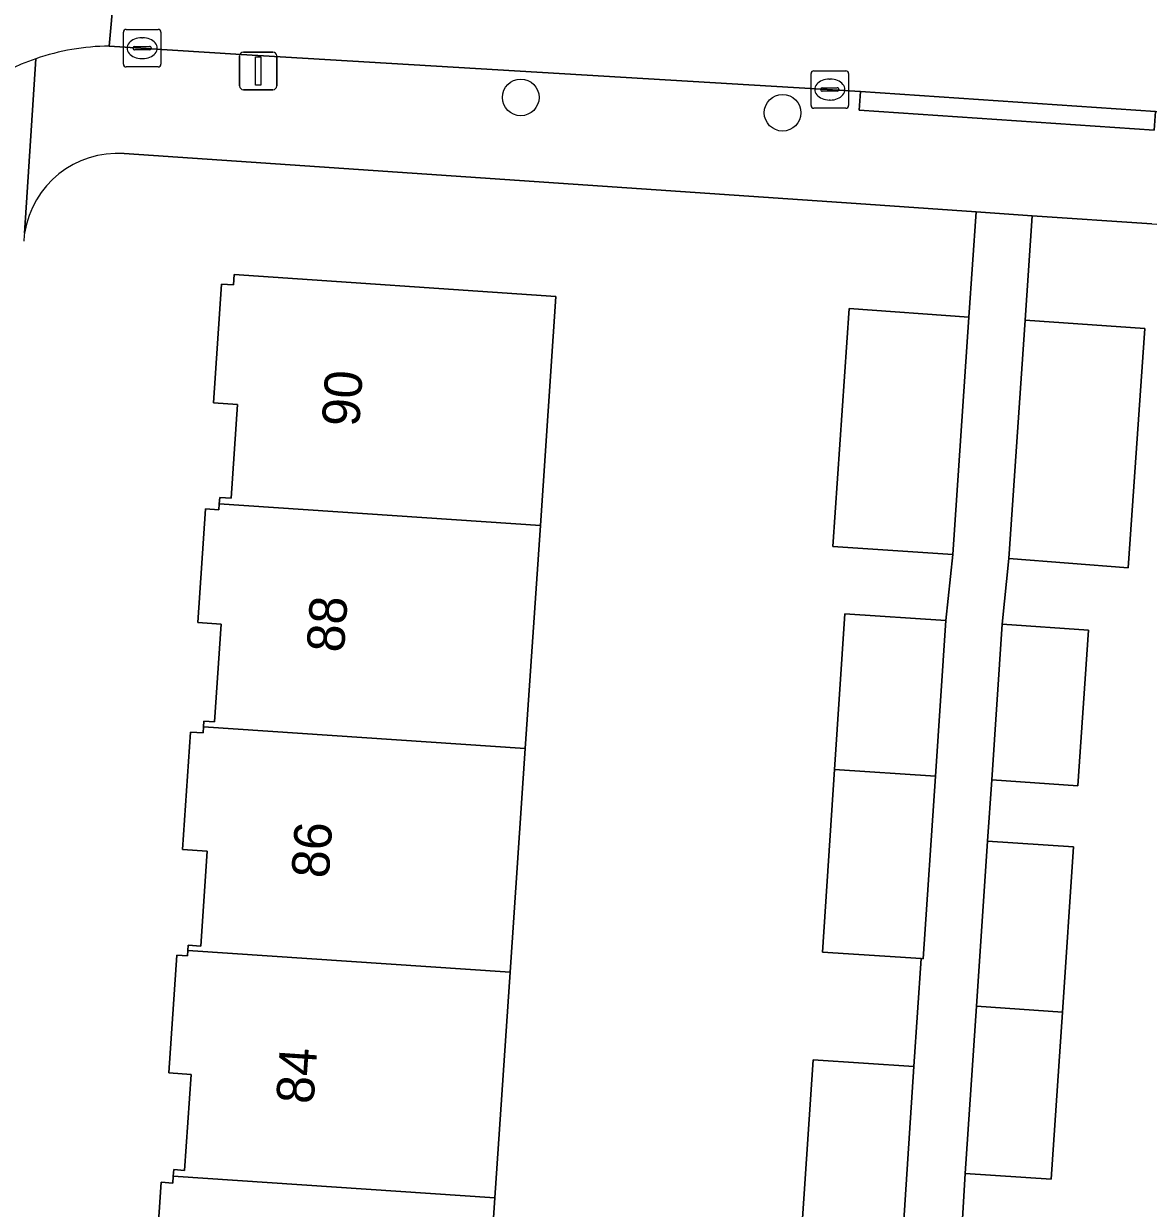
# Model space of a CAD drawing. Extents: x 161848 to 162726, y 385382 to 386521.
# Drawn here: x 162063.57 to 162093.57, y 386256.45 to 386288.04 of the extents above; entities that cross this region are included whole.
import ezdxf

# ---------------------------------------------------------------- set-up
doc = ezdxf.new("R2010")
doc.units = 0
for name, color, linetype in [('IMGEO_Boom', 7, 'Continuous'), ('IMGEO_Erf', 7, 'Continuous'), ('IMGEO_Kolk', 7, 'Continuous'), ('IMGEO_Lichtmast', 7, 'Continuous'), ('IMGEO_Muur', 7, 'Continuous'), ('IMGEO_Pand', 7, 'Continuous'), ('IMGEO_Pand_nummerreeks', 7, 'Continuous'), ('IMGEO_Rijbaan_lokaal_open', 7, 'Continuous'), ('IMGEO_Voetpad_open', 7, 'Continuous')]:
    doc.layers.add(name, color=color, linetype=linetype)

msp = doc.modelspace()

# ---------------------------------------------------------------- linework, layer by layer
at = {"layer": 'IMGEO_Boom'}
for centre in [(162076.833, 386286.077), (162083.818, 386285.669)]:
    msp.add_circle(centre, 0.489, dxfattribs=at)
at = {"layer": 'IMGEO_Erf'}
for points in [[(162088.979, 386283.025), (162085.779, 386283.244), (162071.071, 386284.25), (162066.252, 386284.58)], [(162084.351, 386256.176), (162084.631, 386260.411), (162087.32, 386260.233), (162087.511, 386263.11), (162084.883, 386263.284), (162085.205, 386268.156), (162085.479, 386272.304), (162088.168, 386272.126), (162088.356, 386273.886), (162085.157, 386274.103), (162085.589, 386280.45), (162088.787, 386280.215), (162088.979, 386283.025)], [(162093.67, 386282.704), (162090.479, 386282.922), (162090.288, 386280.134), (162093.476, 386279.913), (162093.033, 386273.533), (162089.856, 386273.784), (162089.677, 386272.026), (162091.974, 386271.874), (162091.692, 386267.722), (162089.396, 386267.875), (162089.285, 386266.243), (162091.581, 386266.089), (162091.282, 386261.687), (162090.979, 386257.229), (162088.684, 386257.384), (162088.499, 386254.216)], [(162067.038, 386254.102), (162067.243, 386257.146), (162067.553, 386257.125), (162067.565, 386257.305), (162067.577, 386257.483), (162067.867, 386257.464), (162068.04, 386260.022), (162067.443, 386260.062), (162067.655, 386263.201), (162067.945, 386263.182), (162067.954, 386263.325), (162067.964, 386263.47), (162068.301, 386263.447), (162068.472, 386265.977), (162067.814, 386266.022), (162068.025, 386269.153), (162068.358, 386269.13), (162068.369, 386269.288), (162068.379, 386269.444), (162068.663, 386269.425), (162068.839, 386272.033), (162068.216, 386272.075), (162068.42, 386275.101), (162068.78, 386275.076), (162068.791, 386275.24), (162068.803, 386275.406), (162069.106, 386275.386), (162069.275, 386277.889), (162068.639, 386277.931), (162068.853, 386281.1), (162069.171, 386281.078), (162069.189, 386281.351), (162077.77, 386280.772), (162077.357, 386274.664), (162076.954, 386268.711), (162076.551, 386262.747), (162076.144, 386256.728), (162075.741, 386250.77)]]:
    msp.add_lwpolyline(points, dxfattribs=at)
for centre, radius, start, end in [((162066.08, 386282.075), 2.511, 86.0711, 171.2169), ((162066.431, 386282.033), 2.864, 171.4663, 175.7948)]:
    msp.add_arc(centre, radius, start, end, dxfattribs=at)
at = {"layer": 'IMGEO_Kolk'}
for p, q in [((162066.234, 386286.964), (162066.234, 386287.816)), ((162066.309, 386287.89), (162067.161, 386287.89)), ((162066.722, 386287.67), (162066.747, 386287.67)), ((162067.235, 386287.816), (162067.235, 386286.964)), ((162066.493, 386287.384), (162066.493, 386287.396)), ((162066.931, 386287.347), (162066.533, 386287.347)), ((162066.536, 386287.433), (162066.934, 386287.433)), ((162066.977, 386287.396), (162066.977, 386287.384)), ((162066.745, 386287.11), (162066.72, 386287.11)), ((162067.161, 386286.89), (162066.309, 386286.89)), ((162084.577, 386285.861), (162084.577, 386286.713)), ((162084.652, 386286.787), (162085.504, 386286.787)), ((162085.578, 386286.713), (162085.578, 386285.861)), ((162085.065, 386286.567), (162085.09, 386286.567)), ((162084.836, 386286.281), (162084.836, 386286.293)), ((162085.274, 386286.244), (162084.876, 386286.244)), ((162084.879, 386286.33), (162085.277, 386286.33)), ((162085.32, 386286.293), (162085.32, 386286.281)), ((162085.504, 386285.787), (162084.652, 386285.787)), ((162085.088, 386286.007), (162085.063, 386286.007))]:
    msp.add_line(p, q, dxfattribs=at)
for points in [[(162066.234, 386286.964), (162066.234, 386287.816)], [(162066.309, 386287.89), (162067.161, 386287.89)], [(162067.235, 386287.816), (162067.235, 386286.964)], [(162067.161, 386286.89), (162066.309, 386286.89)], [(162084.577, 386285.861), (162084.577, 386286.713)], [(162084.652, 386286.787), (162085.504, 386286.787)], [(162085.578, 386286.713), (162085.578, 386285.861)], [(162085.504, 386285.787), (162084.652, 386285.787)]]:
    msp.add_lwpolyline(points, dxfattribs=at)
for centre, radius, start, end in [((162066.311, 386287.814), 0.0765, 91.552, 178.448), ((162066.311, 386287.814), 0.0765, 91.552, 178.448), ((162067.159, 386287.814), 0.0765, 1.552, 88.448), ((162067.159, 386287.814), 0.0765, 1.552, 88.448), ((162066.533, 386287.393), 0.0403, 85.8775, 175.7526), ((162066.53, 386287.383), 0.0366, 178.938, 274.7102), ((162066.934, 386287.39), 0.043, 264.8664, 352.4533), ((162066.938, 386287.395), 0.0386, 1.7309, 96.639), ((162066.311, 386286.966), 0.0765, 181.552, 268.448), ((162066.311, 386286.966), 0.0765, 181.552, 268.448), ((162067.159, 386286.966), 0.0765, 271.552, 358.448), ((162067.159, 386286.966), 0.0765, 271.552, 358.448), ((162084.654, 386286.711), 0.0765, 91.552, 178.448), ((162084.654, 386286.711), 0.0765, 91.552, 178.448), ((162085.502, 386286.711), 0.0765, 1.552, 88.448), ((162085.502, 386286.711), 0.0765, 1.552, 88.448), ((162084.876, 386286.29), 0.0403, 85.8775, 175.7526), ((162084.873, 386286.28), 0.0366, 178.938, 274.7102), ((162085.277, 386286.287), 0.043, 264.8664, 352.4533), ((162085.281, 386286.292), 0.0386, 1.7309, 96.639), ((162084.654, 386285.863), 0.0765, 181.552, 268.448), ((162084.654, 386285.863), 0.0765, 181.552, 268.448), ((162085.502, 386285.863), 0.0765, 271.552, 358.448), ((162085.502, 386285.863), 0.0765, 271.552, 358.448)]:
    msp.add_arc(centre, radius, start, end, dxfattribs=at)
for centre, major_axis, ratio, start_param, end_param in [((162066.721, 386287.39), (-0.387, 0.002), 0.722429, 4.712389, 7.853982), ((162066.746, 386287.39), (-0.39, 0.002), 0.717154, 1.570796, 4.712389), ((162085.064, 386286.287), (-0.387, 0.002), 0.722429, 4.712389, 7.853982), ((162085.089, 386286.287), (-0.39, 0.002), 0.717154, 1.570796, 4.712389)]:
    msp.add_ellipse(centre, major_axis=major_axis, ratio=ratio, start_param=start_param, end_param=end_param, dxfattribs=at)
at = {"layer": 'IMGEO_Lichtmast'}
for p, q in [((162069.334, 386286.382), (162069.334, 386287.182)), ((162069.334, 386287.182), (162069.334, 386286.382)), ((162069.434, 386287.282), (162070.224, 386287.282)), ((162070.224, 386287.282), (162069.434, 386287.282)), ((162070.324, 386287.182), (162070.324, 386286.382)), ((162070.324, 386286.382), (162070.324, 386287.182)), ((162070.224, 386286.282), (162069.434, 386286.282)), ((162069.434, 386286.282), (162070.224, 386286.282))]:
    msp.add_line(p, q, dxfattribs=at)
msp.add_lwpolyline([(162069.754, 386287.157), (162069.904, 386287.157), (162069.904, 386286.407), (162069.754, 386286.407), (162069.754, 386287.157)], dxfattribs=at)
for centre, start, end in [((162069.434, 386287.182), 90, 180), ((162069.434, 386287.182), 90, 180), ((162070.224, 386287.182), 0, 90), ((162070.224, 386287.182), 360, 90), ((162069.434, 386286.382), 180, 270), ((162069.434, 386286.382), 180, 270), ((162070.224, 386286.382), 270, 0), ((162070.224, 386286.382), 270, 0)]:
    msp.add_arc(centre, 0.1, start, end, dxfattribs=at)
at = {"layer": 'IMGEO_Muur'}
msp.add_lwpolyline([(162071.071, 386284.25), (162085.779, 386283.244)], dxfattribs=at)
at = {"layer": 'IMGEO_Pand'}
for points in [[(162077.357, 386274.664), (162077.77, 386280.772), (162069.189, 386281.351), (162069.171, 386281.078), (162068.853, 386281.1), (162068.639, 386277.931), (162069.275, 386277.889), (162069.106, 386275.386), (162068.803, 386275.406), (162068.791, 386275.24)], [(162088.787, 386280.215), (162085.589, 386280.45), (162085.157, 386274.103), (162088.356, 386273.886)], [(162093.476, 386279.913), (162090.288, 386280.134), (162089.856, 386273.784), (162093.033, 386273.533)], [(162076.954, 386268.711), (162077.357, 386274.664), (162068.791, 386275.24), (162068.78, 386275.076), (162068.42, 386275.101), (162068.216, 386272.075), (162068.839, 386272.033), (162068.663, 386269.425), (162068.379, 386269.444), (162068.369, 386269.288)], [(162088.168, 386272.126), (162085.479, 386272.304), (162085.205, 386268.156), (162087.893, 386267.976)], [(162089.677, 386272.026), (162089.396, 386267.875), (162091.692, 386267.722), (162091.974, 386271.874)], [(162068.369, 386269.288), (162068.358, 386269.13), (162068.025, 386269.153), (162067.814, 386266.022), (162068.472, 386265.977), (162068.301, 386263.447), (162067.964, 386263.47), (162067.954, 386263.325), (162076.551, 386262.747), (162076.954, 386268.711)], [(162087.893, 386267.976), (162085.205, 386268.156), (162084.883, 386263.284), (162087.511, 386263.11), (162087.571, 386263.106)], [(162091.581, 386266.089), (162089.285, 386266.243), (162088.987, 386261.846), (162091.282, 386261.687)], [(162076.144, 386256.728), (162076.551, 386262.747), (162067.954, 386263.325), (162067.945, 386263.182), (162067.655, 386263.201), (162067.443, 386260.062), (162068.04, 386260.022), (162067.867, 386257.464), (162067.577, 386257.483), (162067.565, 386257.305)], [(162088.684, 386257.384), (162090.979, 386257.229), (162091.282, 386261.687), (162088.987, 386261.846)], [(162087.32, 386260.233), (162084.631, 386260.411), (162084.351, 386256.176), (162087.039, 386255.995)], [(162075.741, 386250.77), (162076.144, 386256.728), (162067.565, 386257.305), (162067.553, 386257.125), (162067.243, 386257.146), (162067.038, 386254.102), (162067.66, 386254.06), (162067.487, 386251.491), (162067.157, 386251.513), (162067.147, 386251.348)]]:
    msp.add_lwpolyline(points, close=True, dxfattribs=at)
at = {"layer": 'IMGEO_Rijbaan_lokaal_open'}
for points in [[(162065.851, 386287.447), (162066.486, 386294.436)], [(162166.299, 386287.884), (162113.275, 386291.44), (162105.745, 386291.945), (162071.199, 386294.125), (162066.486, 386294.436), (162065.851, 386287.447), (162069.376, 386287.22), (162085.892, 386286.233), (162093.769, 386285.703), (162110.951, 386284.547)]]:
    msp.add_lwpolyline(points, dxfattribs=at)
for centre, radius, start, end in [((162065.926, 386281.204), 6.243, 90.6849, 108.9526), ((162065.93, 386281.176), 6.271, 108.9037, 168.9529)]:
    msp.add_arc(centre, radius, start, end, dxfattribs=at)
at = {"layer": 'IMGEO_Voetpad_open'}
for points in [[(162085.856, 386285.735), (162085.892, 386286.233), (162069.376, 386287.22), (162065.851, 386287.447)], [(162063.598, 386282.458), (162063.898, 386287.109)], [(162063.898, 386287.109), (162063.598, 386282.458)], [(162110.951, 386284.547), (162093.769, 386285.703), (162093.733, 386285.205), (162085.856, 386285.735)], [(162066.252, 386284.58), (162071.071, 386284.25), (162085.779, 386283.244), (162088.979, 386283.025), (162090.479, 386282.922), (162093.67, 386282.704), (162096.899, 386282.483), (162111.709, 386281.469)], [(162088.499, 386254.216), (162088.684, 386257.384), (162088.987, 386261.846), (162089.285, 386266.243), (162089.396, 386267.875), (162089.677, 386272.026), (162089.856, 386273.784), (162090.288, 386280.134), (162090.479, 386282.922), (162088.979, 386283.025), (162088.787, 386280.215), (162088.356, 386273.886), (162088.168, 386272.126), (162087.893, 386267.976), (162087.571, 386263.106), (162087.511, 386263.11), (162087.32, 386260.233), (162087.039, 386255.995)]]:
    msp.add_lwpolyline(points, dxfattribs=at)
msp.add_lwpolyline([(162085.892, 386286.233), (162085.856, 386285.735), (162093.733, 386285.205), (162093.769, 386285.703)], close=True, dxfattribs=at)
for centre, radius, start, end in [((162065.926, 386281.204), 6.243, 90.6849, 108.9526), ((162065.93, 386281.176), 6.271, 108.9037, 168.9529), ((162066.08, 386282.075), 2.511, 86.0711, 171.2169), ((162066.431, 386282.033), 2.864, 171.4663, 175.7948)]:
    msp.add_arc(centre, radius, start, end, dxfattribs=at)

# ---------------------------------------------------------------- texts
at = {"layer": 'IMGEO_Pand_nummerreeks'}
for s, p in [('90', (162072.521, 386277.278)), ('88', (162072.116, 386271.258)), ('86', (162071.71, 386265.235)), ('84', (162071.304, 386259.216))]:
    msp.add_text(s, height=1, rotation=86.1444, dxfattribs=at).set_placement(p)

doc.saveas('drawing.dxf')
